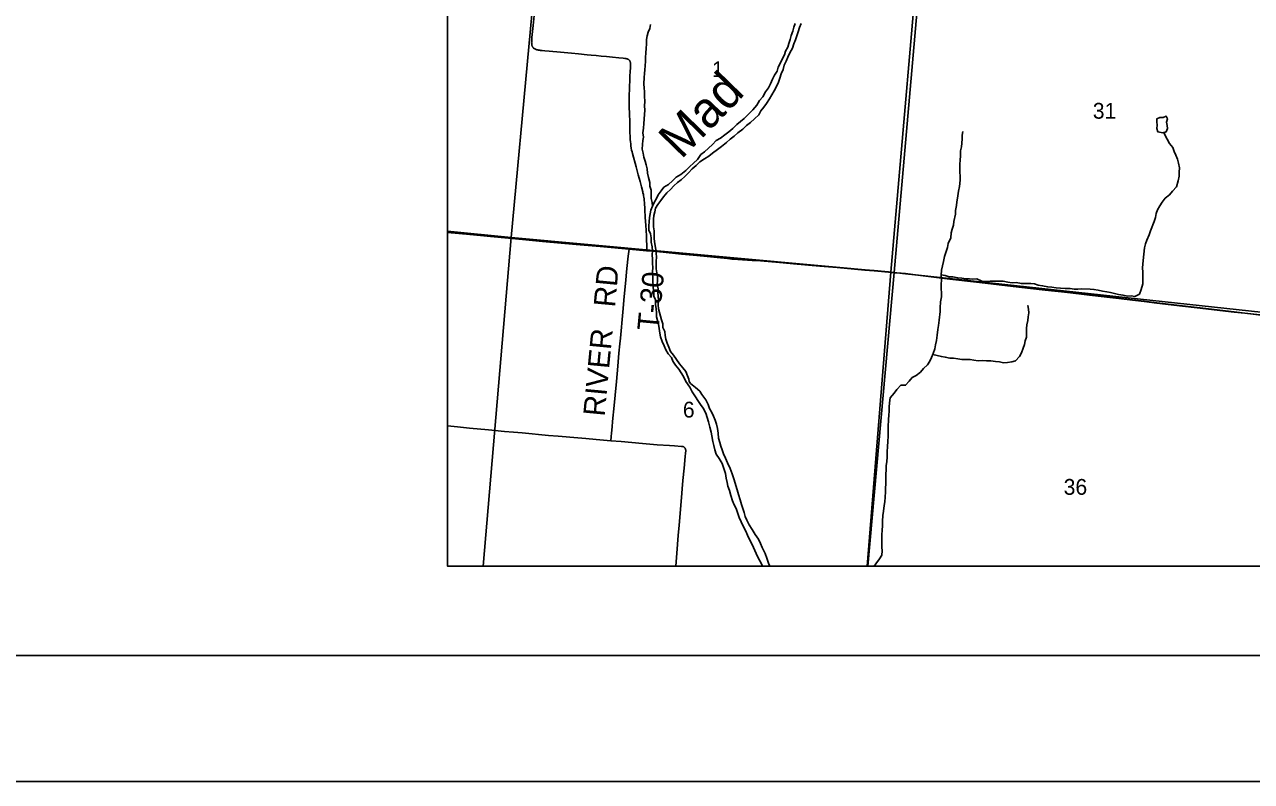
# Model space of a CAD drawing. Extents: x 0 to 1101, y 0 to 440.
# Drawn here: x 97.4 to 194.8, y 0 to 60.1 of the extents above; entities that cross this region are included whole.
import ezdxf

# ---------------------------------------------------------------- set-up
doc = ezdxf.new("R2010")
doc.units = 0
for name, color, linetype in [('Default', 7, 'Continuous'), ('GM_X_County_Road', 7, 'Continuous'), ('GM_X_Major_River', 7, 'Continuous'), ('GM_X_Major_River_Text', 7, 'Continuous'), ('GM_X_Minor_Lake', 7, 'Continuous'), ('GM_X_Minor_River', 7, 'Continuous'), ('GM_X_Section', 7, 'Continuous'), ('GM_X_Section_Text', 7, 'Continuous'), ('GM_X_Township', 7, 'Continuous'), ('GM_X_Township_Road', 7, 'Continuous'), ('GM_X_Township_Road_Text', 7, 'Continuous'), ('SH_Border', 7, 'Continuous'), ('SH_Cut_Line', 7, 'Continuous'), ('SH_Text', 7, 'Continuous')]:
    doc.layers.add(name, color=color, linetype=linetype)

msp = doc.modelspace()

# ---------------------------------------------------------------- linework, layer by layer
at = {"layer": 'Default'}
for points in [[(131, 74.2), (131, 43.706), (136.064, 43.22), (138.856, 73.526)], [(131, 43.706), (131, 17.107), (133.84, 17.107), (136.064, 43.22)], [(133.84, 17.107), (164.333, 17.107), (166.2, 40.464), (136.064, 43.22)], [(164.333, 17.107), (196.455, 17.107), (197.781, 37.029), (166.2, 40.464)]]:
    msp.add_lwpolyline(points, close=True, dxfattribs=at)
at = {"layer": 'GM_X_County_Road'}
msp.add_line((145.44, 42.28), (146.81, 42.153), dxfattribs=at)
for points in [[(131, 194.695), (131, 43.622), (132.793, 43.449), (134.404, 43.303), (135.543, 43.195), (137.212, 43.038), (138.556, 42.909), (141.215, 42.673), (143.127, 42.498), (145.433, 42.296), (146.803, 42.169), (146.96, 42.155), (148.128, 42.047), (149.575, 41.911), (150.503, 41.826), (151.615, 41.717), (152.412, 41.635), (153.229, 41.548), (153.574, 41.508), (154.063, 41.469), (155.199, 41.407), (155.533, 41.388), (157.353, 41.239), (158.486, 41.139), (160.565, 40.954), (161.939, 40.833), (164.149, 40.634), (164.873, 40.574), (166.023, 40.469), (166.476, 40.427), (171.681, 100.099)], [(131, 43.607), (132.8, 43.433), (134.41, 43.287), (135.55, 43.179), (137.219, 43.021), (138.563, 42.893), (141.222, 42.657), (143.134, 42.482), (145.44, 42.28)], [(146.81, 42.153), (146.967, 42.138), (148.134, 42.031), (149.582, 41.895), (150.51, 41.81), (151.622, 41.701), (152.419, 41.619), (153.236, 41.532), (153.581, 41.492), (154.069, 41.453), (155.205, 41.391), (155.54, 41.372), (157.36, 41.223), (158.493, 41.123), (160.572, 40.938), (161.946, 40.817), (164.156, 40.618), (164.88, 40.558), (166.03, 40.453), (166.483, 40.411)], [(196.92, 36.904), (194.309, 37.201), (193.476, 37.299), (190.532, 37.641), (189.126, 37.807), (187.111, 38.046), (186.316, 38.139), (185.392, 38.249), (184.301, 38.382), (183.579, 38.465), (182.913, 38.541), (181.968, 38.649), (180.246, 38.842), (178.449, 39.049), (176.357, 39.291), (174.802, 39.475), (173.006, 39.682), (170.875, 39.919), (169.839, 40.042), (168.358, 40.219), (167.377, 40.336), (166.679, 40.409), (166.476, 40.427), (164.391, 17.107), (350.892, 17.107)], [(166.483, 40.411), (166.686, 40.392), (167.384, 40.32), (168.365, 40.203), (169.846, 40.025), (170.882, 39.903), (173.013, 39.665), (174.809, 39.459), (176.364, 39.275), (178.456, 39.033), (180.252, 38.826), (181.975, 38.632), (182.92, 38.525), (183.586, 38.448), (184.308, 38.366), (185.399, 38.233), (186.323, 38.123), (187.118, 38.03), (189.133, 37.791), (190.539, 37.625), (193.483, 37.283), (194.316, 37.185), (196.927, 36.888), (197.942, 36.778)]]:
    msp.add_lwpolyline(points, dxfattribs=at)
msp.add_lwpolyline([(131, 43.622), (131, 17.107), (164.391, 17.107), (166.476, 40.427), (166.023, 40.469), (164.873, 40.574), (164.149, 40.634), (161.939, 40.833), (160.565, 40.954), (158.486, 41.139), (157.353, 41.239), (155.533, 41.388), (155.199, 41.407), (154.063, 41.469), (153.574, 41.508), (153.229, 41.548), (152.412, 41.635), (151.615, 41.717), (150.503, 41.826), (149.575, 41.911), (148.128, 42.047), (146.96, 42.155), (146.803, 42.169), (145.433, 42.296), (143.127, 42.498), (141.215, 42.673), (138.556, 42.909), (137.212, 43.038), (135.543, 43.195), (134.404, 43.303), (132.793, 43.449)], close=True, dxfattribs=at)
at = {"layer": 'GM_X_Major_River'}
for points in [[(158.616, 60.209), (158.505, 59.915), (158.416, 59.586), (158.293, 59.259), (158.203, 58.93), (158.103, 58.625), (158.037, 58.318), (157.858, 58.015), (157.769, 57.709), (157.577, 57.384), (157.455, 57.091), (157.274, 56.742), (157.185, 56.425), (156.959, 56.1), (156.825, 55.796), (156.644, 55.424), (156.486, 55.098), (156.26, 54.773), (156.033, 54.392), (155.785, 54.102), (155.558, 53.709), (155.24, 53.353), (154.97, 53.065), (154.571, 52.665), (154.279, 52.412), (153.988, 52.192), (153.659, 51.859), (153.356, 51.606), (153.019, 51.353), (152.692, 51.1), (152.345, 50.905), (152.052, 50.594), (151.724, 50.296), (151.42, 50.008), (151.129, 49.8), (150.867, 49.397), (150.54, 49.121), (150.236, 48.856), (149.919, 48.523), (149.535, 48.215), (149.176, 48.009), (148.882, 47.71), (148.544, 47.423), (148.195, 47.194), (147.982, 46.903), (147.734, 46.591), (147.589, 46.298), (147.421, 45.995), (147.287, 45.702), (147.152, 45.386), (147.087, 45.091), (147.044, 44.796), (147.023, 44.454), (146.991, 44.135), (147.003, 43.792), (147.12, 43.502), (147.167, 43.17), (147.191, 42.826), (147.249, 42.459), (147.274, 42.138), (147.254, 41.842), (147.289, 41.475), (147.291, 41.155), (147.315, 40.823), (147.294, 40.492), (147.318, 40.137), (147.321, 39.852), (147.348, 39.234), (147.384, 38.89), (147.397, 38.559), (147.525, 38.269), (147.514, 37.892), (147.584, 37.547), (147.597, 37.216), (147.611, 36.918), (147.67, 36.619), (147.753, 36.32), (147.822, 35.975), (147.868, 35.597), (147.928, 35.309), (148.043, 34.951), (148.204, 34.604), (148.342, 34.28), (148.527, 33.977), (148.791, 33.672), (148.908, 33.383), (149.115, 33.056), (149.367, 32.752), (149.738, 32.169), (149.922, 31.764)], [(150.189, 31.762), (150.161, 31.947), (150.052, 32.226), (149.931, 32.563), (149.701, 32.867), (149.437, 33.184), (149.196, 33.511), (148.944, 33.85), (148.725, 34.154), (148.587, 34.489), (148.437, 34.802), (148.355, 35.125), (148.296, 35.435), (148.259, 35.733), (148.098, 36.058), (148.095, 36.355), (148.002, 36.655), (147.908, 36.966), (147.766, 37.542), (147.73, 37.863), (147.751, 38.216), (147.738, 38.548), (147.713, 38.846), (147.721, 39.143), (147.662, 39.464), (147.672, 39.795), (147.67, 40.127), (147.633, 40.413), (147.585, 40.712), (147.572, 41.044), (147.569, 41.329), (147.601, 41.637), (147.565, 41.958), (147.551, 42.267), (147.432, 42.864), (147.429, 43.15), (147.414, 43.448), (147.423, 43.733), (147.376, 44.066), (147.361, 44.352), (147.371, 44.671), (147.39, 44.956), (147.467, 45.251), (147.521, 45.546), (147.701, 45.838), (147.948, 46.139), (148.162, 46.429), (148.433, 46.764), (148.726, 47.029), (148.973, 47.318), (149.265, 47.572), (149.556, 47.792), (149.848, 48.046), (150.131, 48.357), (150.447, 48.667), (150.739, 48.932), (151.055, 49.22), (151.404, 49.46), (151.752, 49.678), (152.054, 49.909), (152.439, 50.206), (152.775, 50.424), (153.161, 50.766), (153.464, 51.008), (153.767, 51.262), (154.06, 51.527), (154.444, 51.824), (154.759, 52.1), (155.062, 52.342), (155.39, 52.629), (155.729, 52.939), (155.886, 53.265), (156.134, 53.555), (156.336, 53.846), (156.586, 54.215), (156.766, 54.552), (156.946, 54.855), (157.26, 55.463), (157.396, 55.859), (157.498, 56.21), (157.667, 56.547), (157.745, 56.888), (157.903, 57.214), (158.037, 57.53), (158.195, 57.868), (158.388, 58.25), (158.512, 58.589), (158.647, 58.905), (158.747, 59.222), (158.847, 59.55), (158.949, 59.901), (159.095, 60.217)], [(149.922, 31.764), (150.245, 31.32), (150.444, 30.94), (150.711, 30.547), (150.888, 30.259), (151.1, 29.935), (151.3, 29.646), (151.51, 29.255), (151.63, 28.922), (151.738, 28.577), (151.844, 28.153), (151.94, 27.752), (152.003, 27.443), (152.075, 27.008), (152.149, 26.687), (152.222, 26.332), (152.342, 25.988), (152.576, 25.653), (152.809, 25.261), (152.961, 24.859), (153.068, 24.469), (153.141, 24.091), (153.204, 23.748), (153.267, 23.45), (153.386, 23.105), (153.505, 22.704), (153.634, 22.279), (153.766, 21.98), (153.92, 21.67), (154.062, 21.279), (154.159, 20.969), (154.313, 20.636), (154.499, 20.233), (154.687, 19.887), (154.819, 19.577), (154.962, 19.266), (155.172, 18.863), (155.292, 18.576), (155.512, 18.104), (155.71, 17.701), (155.899, 17.401), (156.026, 17.107)], [(150.299, 31.617), (150.189, 31.762)], [(156.608, 17.107), (156.503, 17.334), (156.362, 17.747), (156.22, 18.103), (156.001, 18.586), (155.858, 18.908), (155.704, 19.253), (155.448, 19.611), (155.193, 20.027), (154.959, 20.385), (154.772, 20.753), (154.651, 21.04), (154.555, 21.373), (154.446, 21.683), (154.349, 21.993), (154.242, 22.383), (154.112, 22.807), (154.005, 23.174), (153.908, 23.518), (153.768, 23.966), (153.616, 24.425), (153.441, 24.862), (153.243, 25.299), (153.09, 25.689), (152.925, 26.035), (152.817, 26.333), (152.719, 26.62), (152.633, 26.93), (152.536, 27.262), (152.487, 27.663), (152.436, 28.029), (152.374, 28.384), (152.254, 28.705), (152.134, 29.004), (151.991, 29.315), (151.814, 29.637), (151.694, 29.936), (151.506, 30.305), (151.204, 30.741), (151.032, 31.01), (150.692, 31.293), (150.299, 31.617)]]:
    msp.add_lwpolyline(points, dxfattribs=at)
at = {"layer": 'GM_X_Minor_Lake'}
for points in [[(187.663, 52.745), (187.575, 52.742), (187.324, 52.632), (187.332, 52.405), (187.362, 52.131), (187.323, 51.859), (187.41, 51.596), (187.794, 51.51)], [(187.794, 51.51), (188.068, 51.609), (188.174, 51.857), (188.155, 52.108), (188.103, 52.37), (188.175, 52.631), (188.065, 52.849), (187.836, 52.75), (187.663, 52.745)]]:
    msp.add_lwpolyline(points, dxfattribs=at)
at = {"layer": 'GM_X_Minor_River'}
for points in [[(147.287, 45.704), (147.261, 46), (147.179, 46.311), (147.189, 46.642), (147.187, 46.962), (147.071, 47.285), (147.069, 47.582), (146.966, 47.962), (146.896, 48.307), (146.861, 48.651), (146.79, 48.973), (146.708, 49.273), (146.592, 49.585), (146.533, 49.906), (146.463, 50.228), (146.484, 50.582), (146.528, 50.9), (146.559, 51.185), (146.523, 51.518), (146.579, 51.881), (146.591, 52.269), (146.612, 52.611), (146.658, 53.01), (146.677, 53.295), (146.643, 53.684), (146.664, 53.992), (146.654, 54.449), (146.642, 54.792), (146.627, 55.079), (146.603, 55.422), (146.629, 55.912), (146.661, 56.231), (146.68, 56.516), (146.713, 56.835), (146.735, 57.211), (146.733, 57.531), (146.754, 57.862), (146.777, 58.25), (146.797, 58.557), (146.819, 58.934), (146.862, 59.218), (146.95, 59.512), (147.073, 59.806), (147.116, 60.124)], [(166.992, 31.469), (167.386, 31.475), (167.668, 31.786), (167.904, 32.076), (168.217, 32.25), (168.554, 32.502), (168.802, 32.792), (169.129, 33.102), (169.297, 33.394), (169.442, 33.687), (169.577, 33.991), (169.701, 34.353), (169.756, 34.671), (169.846, 35.034), (169.893, 35.456), (169.939, 35.888), (169.995, 36.218), (170.041, 36.639), (170.129, 37.322), (170.126, 37.608), (170.163, 38.098), (170.22, 38.485), (170.229, 38.793), (170.205, 39.148), (170.204, 39.479), (170.226, 39.856), (170.214, 40.21), (170.237, 40.609), (170.303, 40.95), (170.382, 41.302), (170.473, 41.699), (170.699, 42.423), (170.754, 42.73), (170.972, 43.192), (171.006, 43.58), (171.083, 43.874), (171.172, 44.18), (171.204, 44.488), (171.334, 45.055), (171.343, 45.352), (171.422, 45.738), (171.442, 46.034), (171.508, 46.341), (171.592, 46.887), (171.66, 47.262), (171.72, 47.751), (171.718, 48.06), (171.694, 48.426), (171.693, 48.757), (171.678, 49.043), (171.71, 49.351), (171.743, 49.704), (171.731, 50.081), (171.821, 50.41), (171.84, 50.695), (171.862, 51.037), (171.87, 51.323), (171.936, 51.64)], [(170.215, 40.235), (170.52, 40.178), (170.847, 40.077), (171.132, 40.08), (171.528, 40), (171.846, 39.979), (172.163, 39.912), (172.448, 39.915), (172.732, 39.906), (173.029, 39.932), (173.422, 39.749), (173.819, 39.714), (174.104, 39.728), (174.446, 39.73), (174.731, 39.744), (175.14, 39.732), (175.491, 39.664), (175.854, 39.607), (176.173, 39.621), (176.581, 39.552), (177.003, 39.562), (177.321, 39.541), (177.605, 39.532), (177.91, 39.432), (178.261, 39.376), (178.668, 39.284), (178.987, 39.274), (179.349, 39.206), (179.679, 39.196), (180.042, 39.163), (180.44, 39.162), (180.758, 39.107), (181.054, 39.11), (181.373, 39.123), (182.044, 39.103), (182.339, 39.083), (182.668, 39.027), (183.007, 38.949), (183.359, 38.904), (183.664, 38.838), (183.958, 38.76), (184.297, 38.682), (184.648, 38.614), (184.999, 38.558), (185.284, 38.561), (185.591, 38.529), (185.949, 38.712), (186.096, 39.085), (186.224, 39.538), (186.211, 39.904), (186.216, 40.452), (186.204, 40.807), (186.223, 41.092), (186.232, 41.377), (186.303, 41.878), (186.352, 42.379), (186.419, 42.709), (186.53, 43.002), (186.713, 43.42), (186.824, 43.736), (187.119, 44.481), (187.22, 44.798), (187.285, 45.105), (187.385, 45.399), (187.577, 45.725), (187.756, 46.016), (188.004, 46.329), (188.331, 46.605), (188.567, 46.895), (188.885, 47.239), (189.012, 47.704), (189.102, 48.067), (189.101, 48.398), (189.122, 48.729), (189.042, 49.108), (188.983, 49.43), (188.844, 49.743), (188.716, 50.043), (188.6, 50.344), (188.336, 50.672), (188.152, 51.008), (187.979, 51.299), (187.884, 51.576)], [(169.544, 33.918), (169.891, 33.833), (170.219, 33.755), (170.525, 33.712), (170.887, 33.632), (171.182, 33.623), (171.523, 33.579), (171.84, 33.524), (172.216, 33.524), (172.511, 33.515), (172.806, 33.461), (173.146, 33.405), (173.488, 33.429), (173.806, 33.419), (174.136, 33.398), (174.522, 33.352), (174.829, 33.343), (175.156, 33.242), (175.476, 33.289), (175.819, 33.336), (176.106, 33.408), (176.423, 33.764), (176.58, 34.056), (176.715, 34.406), (176.827, 34.711), (176.869, 34.996), (176.969, 35.301), (176.968, 35.644), (176.989, 35.986), (176.998, 36.283), (177.076, 36.612), (177.118, 36.896), (177.162, 37.226), (177.148, 37.512), (177.088, 37.8), (177.087, 37.766)], [(164.891, 17.107), (165.005, 17.289), (165.319, 17.671), (165.484, 17.987), (165.513, 18.328), (165.484, 18.614), (165.5, 18.921), (165.496, 19.297), (165.501, 19.593), (165.519, 19.969), (165.536, 20.299), (165.543, 20.675), (165.573, 21.13), (165.614, 21.471), (165.678, 21.914), (165.729, 22.209), (165.747, 22.574), (165.777, 23.017), (165.794, 23.302), (165.8, 23.644), (165.816, 23.928), (165.801, 24.35), (165.843, 24.793), (165.848, 25.101), (165.887, 25.385), (165.906, 25.795), (165.925, 26.216), (165.931, 26.592), (165.962, 27.024), (166.003, 27.411), (166.008, 27.696), (166.004, 28.151), (166.015, 28.766), (166.043, 29.062), (166.072, 29.437), (166.089, 29.722), (166.107, 30.086), (166.148, 30.473), (166.462, 30.855), (166.695, 31.147), (167.032, 31.513)]]:
    msp.add_lwpolyline(points, dxfattribs=at)
at = {"layer": 'GM_X_Section'}
for points in [[(138.856, 73.526), (168.832, 70.705), (166.2, 40.464), (136.064, 43.22)], [(168.832, 70.705), (200.04, 66.605), (197.781, 37.029), (166.2, 40.464)]]:
    msp.add_lwpolyline(points, close=True, dxfattribs=at)
at = {"layer": 'GM_X_Township'}
msp.add_lwpolyline([(196.92, 36.904), (194.309, 37.201), (193.476, 37.299), (190.532, 37.641), (189.126, 37.807), (187.111, 38.046), (186.316, 38.139), (185.392, 38.249), (184.301, 38.382), (183.579, 38.465), (182.913, 38.541), (181.968, 38.649), (180.246, 38.842), (178.449, 39.049), (176.357, 39.291), (174.802, 39.475), (173.006, 39.682), (170.875, 39.919), (169.839, 40.042), (168.358, 40.219), (167.377, 40.336), (166.679, 40.409), (166.476, 40.427), (171.681, 100.099)], dxfattribs=at)
at = {"layer": 'GM_X_Township_Road'}
msp.add_line((146.81, 42.153), (145.44, 42.28), dxfattribs=at)
for points in [[(137.911, 61.109), (137.81, 60.034), (137.713, 59.081), (137.691, 58.778), (137.688, 58.706), (137.69, 58.626), (137.692, 58.587), (137.696, 58.544), (137.701, 58.508), (137.707, 58.48), (137.715, 58.451), (137.723, 58.426), (137.736, 58.401), (137.75, 58.372), (137.765, 58.346), (137.786, 58.318), (137.804, 58.296), (137.821, 58.277), (137.844, 58.255), (137.876, 58.229), (137.901, 58.212), (137.935, 58.191), (137.966, 58.175), (138.004, 58.157), (138.05, 58.139), (138.093, 58.126), (138.135, 58.112), (138.182, 58.103), (138.225, 58.095), (138.277, 58.087), (138.329, 58.081), (138.389, 58.074), (138.461, 58.068), (138.532, 58.061), (138.737, 58.045), (139.091, 58.016), (139.989, 57.927), (140.852, 57.846), (141.417, 57.794), (142.102, 57.725), (142.415, 57.696), (142.802, 57.655), (143.197, 57.614), (143.622, 57.572), (144.115, 57.528), (144.601, 57.483), (144.949, 57.448), (145.094, 57.432), (145.186, 57.416), (145.221, 57.409), (145.252, 57.402), (145.283, 57.392), (145.316, 57.378), (145.342, 57.366), (145.369, 57.35), (145.387, 57.339), (145.416, 57.317), (145.434, 57.301), (145.45, 57.283), (145.466, 57.261), (145.477, 57.242), (145.489, 57.216), (145.5, 57.19), (145.51, 57.164), (145.52, 57.134), (145.527, 57.105), (145.532, 57.069), (145.535, 57.038), (145.537, 57), (145.538, 56.921), (145.537, 56.807), (145.527, 56.607), (145.521, 56.463), (145.511, 56.334), (145.497, 56.078), (145.482, 55.749), (145.476, 55.566), (145.466, 55.309), (145.451, 54.885), (145.444, 54.609), (145.437, 54.37), (145.434, 54.093), (145.436, 53.629), (145.452, 52.977), (145.472, 52.456), (145.496, 51.636), (145.513, 51.151), (145.524, 50.985), (145.535, 50.817), (145.554, 50.64), (145.571, 50.483), (145.598, 50.309), (145.626, 50.152), (145.657, 50.011), (145.687, 49.879), (145.978, 48.83), (146.158, 48.184), (146.293, 47.663), (146.414, 47.222), (146.506, 46.837), (146.524, 46.755), (146.557, 46.61), (146.577, 46.507), (146.597, 46.403), (146.614, 46.29), (146.629, 46.147), (146.639, 45.994), (146.651, 45.824), (146.666, 45.589), (146.673, 45.444), (146.71, 44.785), (146.747, 44.182), (146.804, 43.34), (146.816, 42.96), (146.831, 42.637), (146.834, 42.561), (146.831, 42.462), (146.826, 42.381), (146.821, 42.31), (146.816, 42.241), (146.81, 42.153)], [(145.44, 42.28), (145.383, 41.916), (145.354, 41.714), (145.256, 40.749), (145.139, 39.543), (145.044, 38.522), (144.93, 37.279), (144.737, 35.219), (144.692, 34.773), (144.622, 34.013), (144.528, 32.992), (144.418, 31.766), (144.318, 30.671), (144.212, 29.595), (144.133, 28.854), (144.106, 28.575), (144.073, 28.2), (144.047, 27.911), (144.025, 27.659), (144.009, 27.399), (143.986, 27.069)], [(131, 28.235), (131.809, 28.157), (132.755, 28.072), (134.261, 27.93), (135.539, 27.81), (136.245, 27.747), (136.931, 27.684), (139.029, 27.491), (139.79, 27.429), (141.354, 27.292), (141.989, 27.236), (142.817, 27.166), (143.986, 27.069)], [(143.986, 27.069), (144.792, 26.995), (145.654, 26.917), (146.49, 26.847), (147.66, 26.751), (148.641, 26.676), (149.022, 26.647), (149.585, 26.613), (149.629, 26.609), (149.671, 26.604), (149.707, 26.597), (149.737, 26.586), (149.774, 26.568), (149.802, 26.548), (149.823, 26.531), (149.845, 26.507), (149.865, 26.478), (149.885, 26.446), (149.901, 26.406), (149.913, 26.367), (149.922, 26.327), (149.926, 26.257), (149.909, 26.064), (149.888, 25.822), (149.796, 24.876), (149.702, 23.911), (149.56, 22.239), (149.391, 20.364), (149.329, 19.528), (149.219, 18.134), (149.124, 17.107)]]:
    msp.add_lwpolyline(points, dxfattribs=at)
at = {"layer": 'SH_Border'}
msp.add_lwpolyline([(30, 430), (670, 430), (670, 10), (30, 10)], close=True, dxfattribs=at)
at = {"layer": 'SH_Cut_Line'}
msp.add_lwpolyline([(0, 0), (680, 0), (680, 440), (0, 440)], close=True, dxfattribs=at)
msp.add_lwpolyline([(131, 315.876), (131, 17.107), (539, 17.107)], dxfattribs=at)
at = {"layer": 'SH_Text'}
msp.add_lwpolyline([(131, 425.107), (539, 425.107), (539, 17.107), (131, 17.107)], close=True, dxfattribs=at)

# ---------------------------------------------------------------- texts
at = {"layer": 'GM_X_Major_River_Text'}
msp.add_text('Mad', height=2.8394, rotation=45.77833, dxfattribs=at).set_placement((149.557, 49.347))
at = {"layer": 'GM_X_Section_Text'}
for s, height, p in [('1', 1.256, (152.006, 55.944)), ('31', 1.2557, (182.244, 52.644)), ('6', 1.256, (149.694, 28.907)), ('36', 1.2557, (179.931, 22.77))]:
    msp.add_text(s, height=height, rotation=0.00001, dxfattribs=at).set_placement(p)
at = {"layer": 'GM_X_Township_Road_Text'}
for s, rotation, p in [('RD', 84.6287, (144.301, 37.624)), ('T-30', 84.50356, (147.764, 35.744)), ('RIVER', 84.57889, (143.476, 28.955))]:
    msp.add_text(s, height=1.7045, rotation=rotation, dxfattribs=at).set_placement(p)

doc.saveas('drawing.dxf')
